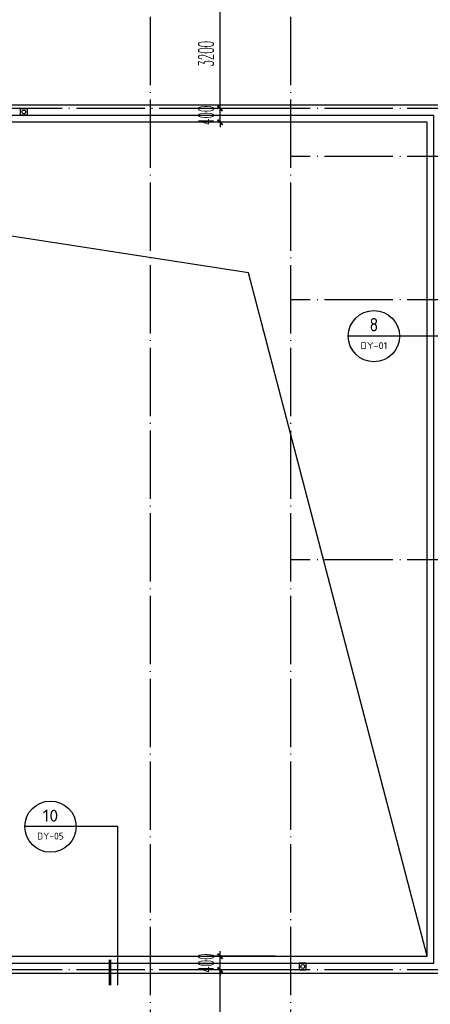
# Model space of a CAD drawing. Extents: x 1779708 to 7299578, y -1121471 to 88434.
# Tile 490 of 656: x 4870145 to 4882161, y -1048949 to -1020145. Entities that reach past the tile are written whole.
import ezdxf
from ezdxf.enums import TextEntityAlignment as Align

# ---------------------------------------------------------------- set-up
doc = ezdxf.new("R2010")
doc.units = 0
doc.header["$LTSCALE"] = 1000
doc.header["$MEASUREMENT"] = 0
doc.linetypes.add('DASH', pattern=[0.35, 0.25, -0.1])
doc.linetypes.add('DOTE', pattern=[2.42, 2, -0.2, 0.02, -0.2])
doc.layers.get('0').update_dxf_attribs({"linetype": 'CONTINUOUS'})
doc.layers.get('Defpoints').update_dxf_attribs({"linetype": 'CONTINUOUS'})
for name, color, linetype in [('11111111111111111111111111111', 50, 'DASH'), ('DIM_IDEN', 3, 'CONTINUOUS'), ('DIM_污水', 3, 'CONTINUOUS'), ('DOTE', 1, 'DOTE'), ('P_PS_DIM', 1, 'CONTINUOUS'), ('PUB_DIM', 3, 'CONTINUOUS'), ('PUB_TEXT', 7, 'CONTINUOUS'), ('修改', 6, 'CONTINUOUS'), ('室外构件', 4, 'CONTINUOUS'), ('栏杆', 6, 'CONTINUOUS')]:
    doc.layers.add(name, color=color, linetype=linetype)
doc.styles.add('_TCH_DIM_T3', font='SIMPLEX.shx', dxfattribs={"width": 0.494118, "bigfont": 'GBCBIG.shx'})
doc.styles.get("Standard").update_dxf_attribs({"font": 'GBENOR', "bigfont": 'GBCBIG'})
doc.dimstyles.new('_TCH_ARCH&&150', dxfattribs={"dimtxt": 446.25, "dimasz": 150, "dimexe": 375, "dimexo": 450, "dimgap": 189.375, "dimtad": 1, "dimdec": 0, "dimzin": 0, "dimdsep": 46, "dimtxsty": '_TCH_DIM_T3', "dimblk": 'ARCHTICK', "dimcen": 0.09, "dimdle": 225, "dimclrt": 7, "dimazin": 2, "dimtfac": 1, "dimtdec": 0, "dimtix": 1, "dimtmove": 2, "dimatfit": 3, "dimfxl": 250, "dimtolj": 1, "dimtzin": 0, "dimarcsym": 0})

# ---------------------------------------------------------------- blocks, each defined once
blk = doc.blocks.new('A$C159220C3')
at = {"layer": 'DOTE'}
for p, q in [((55500, 149200), (55500, 7200)), ((59600, 149200), (59600, 7200)), ((86800, 47300), (7200, 47300)), ((86800, 45900), (59600, 45900)), ((86800, 41700), (59600, 41700)), ((86800, 34100), (59600, 34100)), ((86800, 22100), (7200, 22100))]:
    blk.add_line(p, q, dxfattribs=at)
blk = doc.blocks.new('a1')
at = {"layer": '11111111111111111111111111111'}
for p, q in [((59122, 49136), (59122, 48936)), ((59322, 49136), (59122, 49136)), ((59322, 48936), (59322, 49136)), ((59122, 48936), (59322, 48936))]:
    blk.add_line(p, q, dxfattribs=at)
blk = doc.blocks.new('_ArchTick')
at = {"color": 0, "linetype": 'ByBlock', "const_width": 0.4}
blk.add_lwpolyline([(-0.5, -0.5), (0.5, 0.5)], dxfattribs=at)
blk = doc.blocks.new('*D5761')
at = {"layer": 'Defpoints', "color": 0, "transparency": 16777216}
for p in [(4876008, -1022743), (4878067, -1022743), (4878067, -1023143)]:
    blk.add_point(p, dxfattribs=at)
at = {"layer": 'PUB_DIM', "color": 0, "lineweight": -2, "transparency": 16777216}
for p, q in [((4877617, -1022743), (4875633, -1022743)), ((4876008, -1022743), (4876008, -1022593)), ((4876008, -1023143), (4876008, -1022743)), ((4877617, -1023143), (4875633, -1023143)), ((4876008, -1023143), (4876008, -1023293))]:
    blk.add_line(p, q, dxfattribs=at)
at = {"layer": 'PUB_DIM', "color": 0, "lineweight": -2, "transparency": 16777216, "xscale": 150, "yscale": 150, "zscale": 150}
for p, rotation in [((4876008, -1022743), 270), ((4876008, -1023143), 90)]:
    blk.add_blockref('_ArchTick', p, dxfattribs=dict(at, rotation=rotation))
at = {"layer": 'PUB_DIM', "color": 7, "transparency": 16777216, "insert": (4875596, -1022943), "char_height": 446.2, "attachment_point": 5, "rotation": 90, "style": '_TCH_DIM_T3'}
blk.add_mtext('\\A1;400', dxfattribs=at)
blk = doc.blocks.new('*D5762')
at = {"layer": 'Defpoints', "color": 0, "transparency": 16777216}
for p in [(4876008, -1019543), (4878067, -1019543), (4878067, -1022743)]:
    blk.add_point(p, dxfattribs=at)
at = {"layer": 'PUB_DIM', "color": 0, "lineweight": -2, "transparency": 16777216}
for p, q in [((4876008, -1022968), (4876008, -1019318)), ((4877617, -1019543), (4875633, -1019543)), ((4877617, -1022743), (4875633, -1022743))]:
    blk.add_line(p, q, dxfattribs=at)
at = {"layer": 'PUB_DIM', "color": 0, "lineweight": -2, "transparency": 16777216, "xscale": 150, "yscale": 150, "zscale": 150}
for p, rotation in [((4876008, -1019543), 90), ((4876008, -1022743), 270)]:
    blk.add_blockref('_ArchTick', p, dxfattribs=dict(at, rotation=rotation))
at = {"layer": 'PUB_DIM', "color": 7, "transparency": 16777216, "insert": (4875596, -1021143), "char_height": 446.2, "attachment_point": 5, "rotation": 90, "style": '_TCH_DIM_T3'}
blk.add_mtext('\\A1;3200', dxfattribs=at)
blk = doc.blocks.new('*D5798')
at = {"layer": 'Defpoints', "color": 0, "transparency": 16777216}
for p in [(4876008, -1047543), (4878067, -1047543), (4878067, -1047943)]:
    blk.add_point(p, dxfattribs=at)
at = {"layer": 'PUB_DIM', "color": 0, "lineweight": -2, "transparency": 16777216}
for p, q in [((4877617, -1047543), (4875633, -1047543)), ((4876008, -1047543), (4876008, -1047393)), ((4876008, -1047943), (4876008, -1047543)), ((4877617, -1047943), (4875633, -1047943)), ((4876008, -1047943), (4876008, -1048093))]:
    blk.add_line(p, q, dxfattribs=at)
at = {"layer": 'PUB_DIM', "color": 0, "lineweight": -2, "transparency": 16777216, "xscale": 150, "yscale": 150, "zscale": 150}
for p, rotation in [((4876008, -1047543), 270), ((4876008, -1047943), 90)]:
    blk.add_blockref('_ArchTick', p, dxfattribs=dict(at, rotation=rotation))
at = {"layer": 'PUB_DIM', "color": 7, "transparency": 16777216, "insert": (4875596, -1047743), "char_height": 446.2, "attachment_point": 5, "rotation": 90, "style": '_TCH_DIM_T3'}
blk.add_mtext('\\A1;400', dxfattribs=at)
blk = doc.blocks.new('*D5799')
at = {"layer": 'Defpoints', "color": 0, "transparency": 16777216}
for p in [(4876008, -1047943), (4878067, -1047943), (4878067, -1051143)]:
    blk.add_point(p, dxfattribs=at)
at = {"layer": 'PUB_DIM', "color": 0, "lineweight": -2, "transparency": 16777216}
for p, q in [((4876008, -1051368), (4876008, -1047718)), ((4877617, -1047943), (4875633, -1047943)), ((4877617, -1051143), (4875633, -1051143))]:
    blk.add_line(p, q, dxfattribs=at)
at = {"layer": 'PUB_DIM', "color": 0, "lineweight": -2, "transparency": 16777216, "xscale": 150, "yscale": 150, "zscale": 150}
for p, rotation in [((4876008, -1047943), 90), ((4876008, -1051143), 270)]:
    blk.add_blockref('_ArchTick', p, dxfattribs=dict(at, rotation=rotation))
at = {"layer": 'PUB_DIM', "color": 7, "transparency": 16777216, "insert": (4875596, -1049543), "char_height": 446.2, "attachment_point": 5, "rotation": 90, "style": '_TCH_DIM_T3'}
blk.add_mtext('\\A1;3200', dxfattribs=at)

msp = doc.modelspace()

# ---------------------------------------------------------------- linework, layer by layer
at = {"layer": 'DIM_IDEN'}
for p, q in [((4881261, -1029402.4), (4879761, -1029402.4)), ((4887125.6, -1029402.4), (4881261, -1029402.4)), ((4871796.2, -1043751.9), (4870296.2, -1043751.9)), ((4873014.2, -1043751.9), (4871796.2, -1043751.9)), ((4873014.2, -1048392.9), (4873014.2, -1043751.9))]:
    msp.add_line(p, q, dxfattribs=at)
at = {"layer": 'DIM_IDEN', "const_width": 75}
msp.add_lwpolyline([(4872789.2, -1048392.9), (4872789.2, -1047642.9)], dxfattribs=at)
at = {"layer": 'DIM_IDEN'}
for centre in [(4880511, -1029402.4), (4871046.2, -1043751.9)]:
    msp.add_circle(centre, 750, dxfattribs=at)
at = {"layer": 'DIM_污水', "color": 8}
for centre in [(4870267.1, -1022843.3), (4878426.9, -1047843.3)]:
    msp.add_circle(centre, 55, dxfattribs=at)
at = {"layer": '室外构件'}
for p, q in [((4886167.1, -1022643.3), (4828367.1, -1022643.3)), ((4836267.1, -1048043.3), (4902567.1, -1048043.3))]:
    msp.add_line(p, q, dxfattribs=at)
msp.add_lwpolyline([(4882067.1, -1047543.3), (4876844.6, -1027549), (4848967.1, -1023243.3)], dxfattribs=at)
at = {"layer": '栏杆'}
for points in [[(4856997.1, -1047743.3), (4882267.1, -1047743.3), (4882267.1, -1022943.3), (4848667.1, -1022943.3), (4848667.1, -1043343.3)], [(4856997.1, -1047543.3), (4882067.1, -1047543.3), (4882067.1, -1023143.3), (4848867.1, -1023143.3), (4848867.1, -1043343.3), (4856997.1, -1043343.3)]]:
    msp.add_lwpolyline(points, dxfattribs=at)

# ---------------------------------------------------------------- block references
at = {"layer": 'P_PS_DIM', "color": 8, "xscale": -1}
msp.add_blockref('a1', (4929489.1, -1071878.9), dxfattribs=at)
at = {"layer": 'P_PS_DIM', "color": 8, "rotation": 180}
msp.add_blockref('a1', (4937648.9, -998807.7), dxfattribs=at)
at = {"layer": '修改'}
msp.add_blockref('A$C159220C3', (4818467.1, -1070043.3), dxfattribs=at)

# ---------------------------------------------------------------- texts
at = {"layer": 'PUB_TEXT', "color": 7}
for s, height, width, p, p2 in [('8', 392.6, 0.979292, (4880384.3, -1029263.7), (4880637.6, -1029263.7)), ('DY-01', 201.87, 1.078503, (4880119.6, -1029779.4), (4880902.4, -1029779.4)), ('10', 351.69, 0.979292, (4870816.3, -1043607), (4871276, -1043607)), ('DY-05', 201.87, 1.021526, (4870654.8, -1044128.9), (4871437.6, -1044128.9))]:
    msp.add_text(s, height=height, dxfattribs=dict(at, width=width)).set_placement(p, p2, align=Align.FIT)

# ---------------------------------------------------------------- dimensions: what is measured, and where the dimension line sits
at = {"layer": 'PUB_DIM'}
for p1, p2, picture, middle in [((4878067.1, -1022743.3), (4878067.1, -1019543.3), '*D5762', (4875595.9, -1021143.3)), ((4878067.1, -1023143.3), (4878067.1, -1022743.3), '*D5761', (4875595.9, -1022943.3)), ((4878067.1, -1047943.3), (4878067.1, -1047543.3), '*D5798', (4875595.9, -1047743.3)), ((4878067.1, -1051143.3), (4878067.1, -1047943.3), '*D5799', (4875595.9, -1049543.3))]:
    dim = msp.add_aligned_dim(p1=p1, p2=p2, distance=2058.7, dimstyle='_TCH_ARCH&&150', dxfattribs=at)
    dim.commit()
    dim.dimension.update_dxf_attribs({"geometry": picture, "text_midpoint": middle})

doc.saveas('drawing.dxf')
